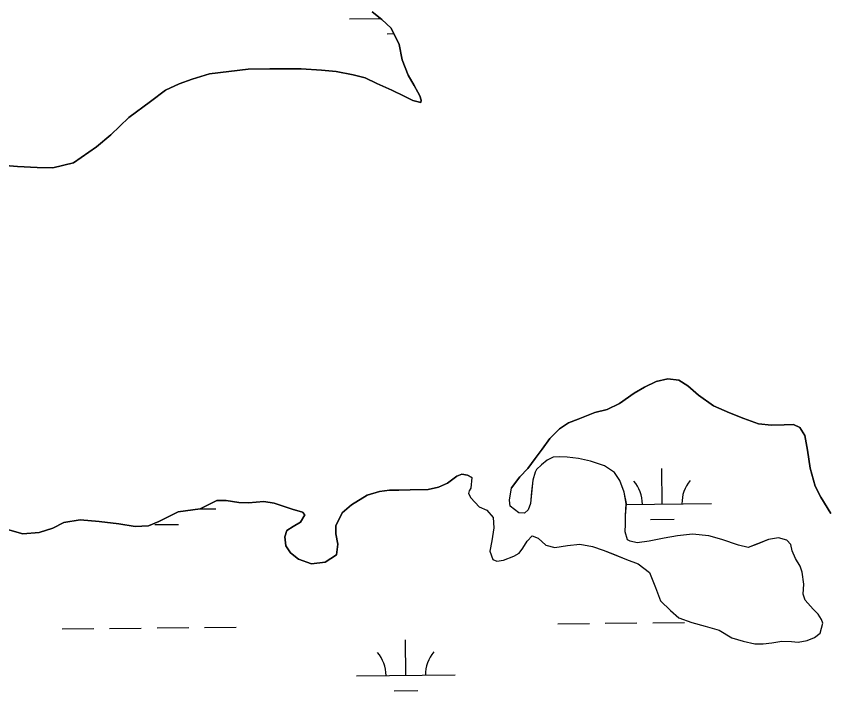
# Model space of a CAD drawing. Extents: x 3734862 to 3772949, y 391520 to 417239.
# Drawn here: x 3763917 to 3764738, y 410077 to 410760 of the extents above; entities that cross this region are included whole.
import ezdxf

# ---------------------------------------------------------------- set-up
doc = ezdxf.new("R2010")
doc.units = 0
doc.layers.add('V-TOPO-SHOR', color=7, linetype='Continuous')
doc.layers.add('V-WETL-SWMP', color=7, linetype='Continuous')

msp = doc.modelspace()

# ---------------------------------------------------------------- linework, layer by layer
at = {"layer": 'V-TOPO-SHOR'}
for p, q in [((3764287.21, 410756.87), (3764277.29, 410764.47)), ((3764296.73, 410748.08), (3764287.21, 410756.87)), ((3764304.63, 410731.33), (3764296.73, 410748.08)), ((3764307.75, 410715.8), (3764304.63, 410731.33)), ((3764313.67, 410700.25), (3764307.75, 410715.8)), ((3764095.16, 410696.31), (3764112.69, 410701.81)), ((3764112.69, 410701.81), (3764151.71, 410706.44)), ((3764151.71, 410706.44), (3764173.6, 410706.75)), ((3764173.6, 410706.75), (3764191.51, 410706.69)), ((3764191.51, 410706.69), (3764205.44, 410706.63)), ((3764205.44, 410706.63), (3764226.13, 410705.36)), ((3764226.13, 410705.36), (3764240.85, 410704.11)), ((3764240.85, 410704.11), (3764257.95, 410700.86)), ((3764257.95, 410700.86), (3764270.27, 410697.63)), ((3764319.99, 410689.88), (3764313.67, 410700.25)), ((3764082.01, 410691.58), (3764095.16, 410696.31)), ((3764270.27, 410697.63), (3764282.19, 410692.02)), ((3764282.19, 410692.02), (3764297.29, 410685.19)), ((3764052.89, 410673.78), (3764068.05, 410685.27)), ((3764068.05, 410685.27), (3764082.01, 410691.58)), ((3764297.29, 410685.19), (3764309.6, 410679.18)), ((3764323.55, 410683.1), (3764319.99, 410689.88)), ((3764309.6, 410679.18), (3764318.34, 410674.77)), ((3764325.53, 410679.51), (3764323.55, 410683.1)), ((3764327.1, 410675.13), (3764325.53, 410679.51)), ((3764030.94, 410657.55), (3764052.89, 410673.78)), ((3764318.34, 410674.77), (3764326.69, 410672.74)), ((3764326.69, 410672.74), (3764327.1, 410675.13)), ((3764012.56, 410640.11), (3764030.94, 410657.55)), ((3763998.19, 410627.82), (3764012.56, 410640.11)), ((3763975.05, 410611.6), (3763998.19, 410627.82)), ((3763953.93, 410606.5), (3763975.05, 410611.6)), ((3763897.83, 410609.5), (3763918.12, 410607.83)), ((3763918.12, 410607.83), (3763938.02, 410606.96)), ((3763938.02, 410606.96), (3763953.93, 410606.5)), ((3764565.02, 410390.32), (3764553.2, 410384.48)), ((3764576.82, 410393.03), (3764565.02, 410390.32)), ((3764587.82, 410391.42), (3764576.82, 410393.03)), ((3764596.84, 410385.88), (3764587.82, 410391.42)), ((3764553.2, 410384.48), (3764542.57, 410378.23)), ((3764607.81, 410376.41), (3764596.84, 410385.88)), ((3764542.57, 410378.23), (3764527.59, 410368.06)), ((3764623.1, 410365.74), (3764607.81, 410376.41)), ((3764527.59, 410368.06), (3764515.38, 410361.82)), ((3764639.19, 410358.6), (3764623.1, 410365.74)), ((3764502.79, 410358.72), (3764485.87, 410352.1)), ((3764515.38, 410361.82), (3764502.79, 410358.72)), ((3764653.71, 410352.65), (3764639.19, 410358.6)), ((3764476.02, 410348.21), (3764466.96, 410342.35)), ((3764485.87, 410352.1), (3764476.02, 410348.21)), ((3764668.62, 410347.48), (3764653.71, 410352.65)), ((3764681.59, 410345.86), (3764668.62, 410347.48)), ((3764466.96, 410342.35), (3764457.1, 410332.56)), ((3764694.56, 410346.2), (3764681.59, 410345.86)), ((3764704, 410346.56), (3764694.56, 410346.2)), ((3764710.27, 410343.79), (3764704, 410346.56)), ((3764715.35, 410335.51), (3764710.27, 410343.79)), ((3764457.1, 410332.56), (3764449.59, 410321.58)), ((3764718.05, 410320.57), (3764715.35, 410335.51)), ((3764449.59, 410321.58), (3764442.48, 410312.18)), ((3764720.73, 410302.47), (3764718.05, 410320.57)), ((3764442.48, 410312.18), (3764434.97, 410301.99)), ((3764434.97, 410301.99), (3764426.68, 410293.76)), ((3764725.77, 410284.37), (3764720.73, 410302.47)), ((3764363.01, 410294.4), (3764353.55, 410287.36)), ((3764368.12, 410296.34), (3764363.01, 410294.4)), ((3764374.02, 410295.53), (3764368.12, 410296.34)), ((3764378.33, 410293.16), (3764374.02, 410295.53)), ((3764426.68, 410293.76), (3764418.39, 410282.39)), ((3764344.49, 410283.07), (3764333.87, 410280.75)), ((3764353.55, 410287.36), (3764344.49, 410283.07)), ((3764731.62, 410272.95), (3764725.77, 410284.37)), ((3764272.14, 410275.09), (3764256.38, 410265.32)), ((3764284.73, 410278.97), (3764272.14, 410275.09)), ((3764294.95, 410280.11), (3764284.73, 410278.97)), ((3764304.39, 410280.08), (3764294.95, 410280.11)), ((3764315.79, 410280.43), (3764304.39, 410280.08)), ((3764333.87, 410280.75), (3764315.79, 410280.43)), ((3764120, 410269.77), (3764103.06, 410261.18)), ((3764129.43, 410269.73), (3764120, 410269.77)), ((3764142.4, 410267.72), (3764129.43, 410269.73)), ((3764152.22, 410267.29), (3764142.4, 410267.72)), ((3764167.56, 410268.8), (3764152.22, 410267.29)), ((3764178.16, 410267.19), (3764167.56, 410268.8)), ((3764187.19, 410264.01), (3764178.16, 410267.19)), ((3764256.38, 410265.32), (3764246.91, 410257.1)), ((3764741.78, 410256.4), (3764731.62, 410272.95)), ((3764081.04, 410258.13), (3764072.77, 410254.23)), ((3764103.06, 410261.18), (3764081.04, 410258.13)), ((3764196.22, 410260.83), (3764187.19, 410264.01)), ((3764206.82, 410258.04), (3764196.22, 410260.83)), ((3764209.17, 410255.28), (3764206.82, 410258.04)), ((3764246.91, 410257.1), (3764240.57, 410244.16)), ((3763981.56, 410250.25), (3763965.04, 410247.56)), ((3764000.82, 410248.6), (3763981.56, 410250.25)), ((3764020.85, 410246.17), (3764000.82, 410248.6)), ((3764072.77, 410254.23), (3764061.35, 410248.37)), ((3764204.82, 410247.83), (3764209.17, 410255.28)), ((3763923.73, 410235.92), (3763905.67, 410241.1)), ((3763954.02, 410241.71), (3763940.25, 410237.43)), ((3763965.04, 410247.56), (3763954.02, 410241.71)), ((3764037.35, 410243.36), (3764020.85, 410246.17)), ((3764050.72, 410244.09), (3764037.35, 410243.36)), ((3764061.35, 410248.37), (3764050.72, 410244.09)), ((3764191.03, 410239.23), (3764197.33, 410243.53)), ((3764197.33, 410243.53), (3764204.82, 410247.83)), ((3764240.57, 410244.16), (3764240.54, 410235.9)), ((3763940.25, 410237.43), (3763923.73, 410235.92)), ((3764189.04, 410232.95), (3764191.03, 410239.23)), ((3764189.79, 410223.91), (3764189.04, 410232.95)), ((3764240.54, 410235.9), (3764242.47, 410225.67)), ((3764242.47, 410225.67), (3764241.25, 410214.67)), ((3764194.48, 410216.82), (3764189.79, 410223.91)), ((3764202.71, 410210.49), (3764194.48, 410216.82)), ((3764216.06, 410205.73), (3764202.71, 410210.49)), ((3764241.25, 410214.67), (3764229.82, 410207.25)), ((3764229.82, 410207.25), (3764216.06, 410205.73))]:
    msp.add_line(p, q, dxfattribs=at)
for points in [[(3764282.19, 410692.02), (3764297.29, 410685.19), (3764309.6, 410679.18), (3764318.34, 410674.77), (3764326.69, 410672.74), (3764327.1, 410675.13), (3764325.52, 410679.51), (3764323.55, 410683.1), (3764319.99, 410689.88), (3764313.67, 410700.25), (3764307.75, 410715.8), (3764304.63, 410731.33), (3764296.73, 410748.08), (3764287.21, 410756.87), (3764277.29, 410764.47)], [(3763897.83, 410609.5), (3763918.12, 410607.83), (3763938.02, 410606.96), (3763953.93, 410606.5), (3763975.05, 410611.6), (3763998.19, 410627.83), (3764012.56, 410640.11), (3764030.94, 410657.55), (3764052.89, 410673.78), (3764068.06, 410685.27), (3764082.01, 410691.58), (3764095.16, 410696.31), (3764112.69, 410701.81), (3764151.71, 410706.44), (3764173.6, 410706.75), (3764191.51, 410706.69), (3764205.44, 410706.63), (3764226.13, 410705.36), (3764240.85, 410704.11), (3764257.95, 410700.86), (3764270.27, 410697.63), (3764282.19, 410692.02)], [(3764442.48, 410312.18), (3764449.59, 410321.58), (3764457.1, 410332.56), (3764466.96, 410342.35), (3764476.02, 410348.21), (3764485.87, 410352.1), (3764502.79, 410358.72), (3764515.38, 410361.82), (3764527.59, 410368.06), (3764542.57, 410378.23), (3764553.2, 410384.48), (3764565.02, 410390.32), (3764576.82, 410393.03), (3764587.82, 410391.42), (3764596.84, 410385.88), (3764607.81, 410376.41), (3764623.1, 410365.74), (3764639.19, 410358.6), (3764653.71, 410352.65), (3764668.62, 410347.48), (3764681.59, 410345.86), (3764694.56, 410346.2), (3764704, 410346.56), (3764710.27, 410343.79), (3764715.35, 410335.51), (3764718.05, 410320.57), (3764720.73, 410302.47), (3764725.77, 410284.37), (3764731.62, 410272.95), (3764741.78, 410256.4)], [(3764374.73, 410276.66), (3764377.08, 410272.33), (3764385.69, 410263.26), (3764393.54, 410260.08), (3764399.8, 410252.59), (3764400.54, 410241.98), (3764398.53, 410229.01), (3764396.52, 410218.41), (3764399.64, 410210.14), (3764403.56, 410208.16), (3764410.25, 410209.32), (3764420.87, 410213.21), (3764426, 410216.33), (3764429.95, 410221.43), (3764434.3, 410228.48), (3764439.43, 410233.97), (3764445.31, 410231.59), (3764453.15, 410224.48), (3764462.18, 410222.09), (3764475.16, 410224.01), (3764487.74, 410225.53), (3764500.31, 410223.12), (3764511.3, 410219.54), (3764521.12, 410215.58), (3764534.85, 410210.02), (3764546.63, 410205.65), (3764557.99, 410196.96), (3764564.22, 410181.61), (3764569.28, 410168.23), (3764579.47, 410158.36), (3764587.69, 410150.86), (3764601.04, 410146.09), (3764614.39, 410142.51), (3764628.52, 410138.52), (3764641.47, 410130.61), (3764652.85, 410127.42), (3764664.64, 410124.63), (3764673.28, 410124.59), (3764681.93, 410125.74), (3764692.16, 410127.27), (3764701.98, 410126.84), (3764708.67, 410126.42), (3764717.71, 410127.96), (3764725.19, 410131.08), (3764731.1, 410135.38), (3764733.5, 410145.59), (3764732.34, 410149.13), (3764728.82, 410154.65), (3764723.73, 410159.78), (3764715.9, 410168.85), (3764713.56, 410174.75), (3764714.39, 410184.97), (3764712.86, 410197.16), (3764710.53, 410203.07), (3764705.84, 410210.95), (3764702.73, 410218.82), (3764701.18, 410225.11), (3764697.26, 410229.45), (3764688.62, 410231.84), (3764678.79, 410230.31), (3764666.98, 410225.64), (3764657.93, 410222.13), (3764648.11, 410224.53), (3764631.23, 410230.1), (3764618.27, 410234.07), (3764601.77, 410235.71), (3764586.43, 410233.8), (3764573.06, 410231.5), (3764557.72, 410228.41), (3764545.53, 410226.88), (3764538.46, 410228.48), (3764535.71, 410230.06), (3764533.39, 410237.93), (3764533.81, 410245.79), (3764533.84, 410254.05), (3764534.68, 410266.62), (3764532.36, 410278.03), (3764528.08, 410289.84), (3764522.61, 410298.11), (3764512.41, 410304.84), (3764498.28, 410309.61), (3764486.11, 410312.4), (3764474.71, 410313.63), (3764466.85, 410314.05), (3764460.56, 410313.68), (3764454.65, 410310.56), (3764448.74, 410305.86), (3764443.61, 410301.17), (3764442.42, 410298.42), (3764440.04, 410290.17), (3764438.81, 410278.39), (3764437.58, 410266.6), (3764435.2, 410260.32), (3764431.65, 410256.79), (3764425.76, 410257.21), (3764417.14, 410263.93), (3764416.37, 410270.22), (3764418.39, 410282.39)], [(3764418.39, 410282.39), (3764426.68, 410293.76), (3764434.97, 410301.99), (3764442.48, 410312.18)], [(3763905.67, 410241.1), (3763923.73, 410235.92), (3763940.24, 410237.43), (3763954.02, 410241.71), (3763965.04, 410247.56), (3763981.56, 410250.25), (3764000.82, 410248.6), (3764020.85, 410246.17), (3764037.35, 410243.36), (3764050.72, 410244.09), (3764061.35, 410248.37), (3764072.77, 410254.23), (3764081.04, 410258.13), (3764103.06, 410261.18), (3764120, 410269.77), (3764129.43, 410269.73), (3764142.4, 410267.72), (3764152.22, 410267.29), (3764167.56, 410268.8), (3764178.16, 410267.19), (3764187.19, 410264.01), (3764196.22, 410260.83), (3764206.82, 410258.04), (3764209.17, 410255.28), (3764204.82, 410247.83), (3764197.33, 410243.53), (3764191.03, 410239.23), (3764189.04, 410232.95), (3764189.79, 410223.91), (3764194.48, 410216.82), (3764202.71, 410210.49), (3764216.06, 410205.73), (3764229.82, 410207.25), (3764241.25, 410214.67), (3764242.47, 410225.67), (3764240.54, 410235.9), (3764240.57, 410244.16), (3764246.91, 410257.1), (3764256.38, 410265.32), (3764272.14, 410275.09), (3764284.73, 410278.97), (3764294.95, 410280.11), (3764304.39, 410280.08), (3764315.79, 410280.43), (3764333.87, 410280.75), (3764344.49, 410283.07), (3764353.55, 410287.36), (3764363.01, 410294.4), (3764368.12, 410296.34), (3764374.02, 410295.53), (3764378.33, 410293.16)], [(3764378.33, 410293.16), (3764377.11, 410282.16), (3764375.53, 410279.41), (3764374.73, 410276.66)]]:
    msp.add_lwpolyline(points, dxfattribs=at)
at = {"layer": 'V-WETL-SWMP'}
for p, q in [((3764254.34, 410757.4), (3764286.08, 410757.74)), ((3764292.5, 410742.37), (3764299.39, 410742.45)), ((3764570.99, 410266.18), (3764570.6, 410302.18)), ((3764534.62, 410265.8), (3764620.98, 410266.71)), ((3764103.17, 410261.24), (3764119.1, 410261.41)), ((3764559.15, 410250.62), (3764583.15, 410250.88)), ((3764057.27, 410245.32), (3764081.27, 410245.58)), ((3764465.42, 410144.99), (3764497.41, 410145.33)), ((3764513.41, 410145.5), (3764545.41, 410145.83)), ((3764561.41, 410146), (3764593.41, 410146.34)), ((3763963.54, 410139.69), (3763995.53, 410140.03)), ((3764011.53, 410140.19), (3764043.53, 410140.53)), ((3764059.53, 410140.7), (3764091.53, 410141.04)), ((3764107.53, 410141.21), (3764139.53, 410141.55)), ((3764311.37, 410092.62), (3764310.99, 410128.61)), ((3764261.37, 410092.09), (3764361.37, 410093.14)), ((3764299.53, 410077.06), (3764323.53, 410077.31))]:
    msp.add_line(p, q, dxfattribs=at)
for points in [[(3764277.29, 410764.47), (3764287.21, 410756.87), (3764296.73, 410748.08), (3764304.63, 410731.33), (3764307.75, 410715.8), (3764313.66, 410700.25), (3764319.99, 410689.88), (3764325.52, 410679.51), (3764327.1, 410675.13), (3764326.69, 410672.74), (3764318.34, 410674.77), (3764309.6, 410679.18), (3764297.29, 410685.19), (3764282.19, 410692.02), (3764270.27, 410697.63), (3764257.95, 410700.86), (3764240.85, 410704.11), (3764226.13, 410705.36), (3764205.44, 410706.63), (3764173.6, 410706.76), (3764151.71, 410706.44), (3764112.69, 410701.81), (3764095.16, 410696.31), (3764082.01, 410691.58), (3764068.06, 410685.27), (3764052.89, 410673.78), (3764030.94, 410657.55), (3764012.56, 410640.11), (3763998.19, 410627.83), (3763975.05, 410611.6), (3763953.93, 410606.5), (3763938.02, 410606.96), (3763918.12, 410607.83), (3763897.83, 410609.5)], [(3764664.63, 410124.63), (3764673.28, 410124.59), (3764681.93, 410125.74), (3764692.16, 410127.27), (3764701.98, 410126.84), (3764708.66, 410126.42), (3764717.71, 410127.96), (3764725.19, 410131.08), (3764731.1, 410135.38), (3764733.5, 410145.59), (3764732.33, 410149.13), (3764728.82, 410154.65), (3764723.73, 410159.78), (3764715.9, 410168.85), (3764713.56, 410174.75), (3764714.39, 410184.97), (3764712.86, 410197.16), (3764710.53, 410203.07), (3764705.84, 410210.95), (3764702.73, 410218.82), (3764701.18, 410225.11), (3764697.26, 410229.45), (3764688.62, 410231.84), (3764678.79, 410230.31), (3764657.93, 410222.13), (3764648.11, 410224.53), (3764631.23, 410230.1), (3764618.27, 410234.08), (3764601.77, 410235.71), (3764586.43, 410233.8), (3764573.06, 410231.49), (3764557.72, 410228.41), (3764545.53, 410226.88), (3764538.46, 410228.48), (3764535.71, 410230.06), (3764533.39, 410237.93), (3764533.81, 410245.79), (3764533.84, 410254.05), (3764534.67, 410266.62), (3764532.36, 410278.03), (3764528.08, 410289.84), (3764522.61, 410298.11), (3764512.41, 410304.84), (3764498.28, 410309.61), (3764486.11, 410312.4), (3764474.71, 410313.63), (3764466.85, 410314.05), (3764460.56, 410313.68), (3764454.65, 410310.56), (3764448.74, 410305.86), (3764443.61, 410301.17), (3764442.42, 410298.42), (3764440.03, 410290.17), (3764437.59, 410266.6), (3764435.2, 410260.32), (3764431.65, 410256.79), (3764425.76, 410257.21), (3764417.14, 410263.92), (3764416.37, 410270.22), (3764418.39, 410282.4), (3764426.68, 410293.76), (3764434.97, 410301.98), (3764442.48, 410312.18), (3764449.59, 410321.58), (3764457.1, 410332.56), (3764466.96, 410342.35), (3764476.02, 410348.21), (3764502.79, 410358.72), (3764515.38, 410361.82), (3764527.59, 410368.06), (3764542.57, 410378.23), (3764553.2, 410384.47), (3764565.02, 410390.33), (3764576.82, 410393.03), (3764587.82, 410391.42), (3764596.84, 410385.88), (3764607.81, 410376.41), (3764623.1, 410365.73), (3764639.19, 410358.6), (3764653.71, 410352.65), (3764668.62, 410347.48), (3764681.59, 410345.86), (3764704, 410346.56), (3764710.27, 410343.79), (3764715.35, 410335.51), (3764718.05, 410320.57), (3764720.73, 410302.47), (3764725.77, 410284.37), (3764731.62, 410272.95), (3764741.78, 410256.4)], [(3763905.67, 410241.1), (3763923.73, 410235.92), (3763940.24, 410237.43), (3763954.02, 410241.71), (3763965.04, 410247.56), (3763981.56, 410250.25), (3764000.82, 410248.6), (3764020.85, 410246.17), (3764037.35, 410243.35), (3764050.72, 410244.09), (3764061.35, 410248.37), (3764072.77, 410254.23), (3764081.04, 410258.12), (3764103.06, 410261.19), (3764120, 410269.77), (3764129.43, 410269.73), (3764142.4, 410267.72), (3764152.22, 410267.29), (3764167.56, 410268.8), (3764178.16, 410267.19), (3764196.22, 410260.83), (3764206.82, 410258.04), (3764209.17, 410255.28), (3764204.82, 410247.83), (3764197.33, 410243.53), (3764191.03, 410239.23), (3764189.04, 410232.95), (3764189.79, 410223.91), (3764194.48, 410216.82), (3764202.71, 410210.49), (3764216.06, 410205.73), (3764229.82, 410207.25), (3764241.25, 410214.67), (3764242.47, 410225.67), (3764240.54, 410235.9), (3764240.57, 410244.16), (3764246.91, 410257.1), (3764256.38, 410265.32), (3764272.14, 410275.09), (3764284.73, 410278.97), (3764294.95, 410280.11), (3764304.39, 410280.08), (3764315.79, 410280.43), (3764333.87, 410280.75), (3764344.49, 410283.07), (3764353.55, 410287.36), (3764363.01, 410294.4), (3764368.12, 410296.34), (3764374.02, 410295.53), (3764378.33, 410293.16), (3764377.11, 410282.16), (3764375.53, 410279.41), (3764374.73, 410276.66), (3764377.08, 410272.33), (3764385.69, 410263.26), (3764393.54, 410260.08), (3764399.8, 410252.59), (3764400.54, 410241.98), (3764398.53, 410229.01), (3764396.52, 410218.41), (3764399.64, 410210.14), (3764403.56, 410208.16), (3764410.25, 410209.32), (3764420.87, 410213.21), (3764426, 410216.33), (3764429.95, 410221.42), (3764434.3, 410228.48), (3764439.43, 410233.97), (3764445.31, 410231.59), (3764453.15, 410224.48), (3764462.18, 410222.09), (3764475.16, 410224.01), (3764487.74, 410225.53), (3764500.31, 410223.12), (3764511.3, 410219.54), (3764534.85, 410210.02), (3764546.63, 410205.65), (3764557.99, 410196.96), (3764564.22, 410181.61), (3764569.28, 410168.23), (3764579.47, 410158.36), (3764587.69, 410150.86), (3764601.04, 410146.09), (3764614.39, 410142.51), (3764628.52, 410138.52), (3764641.46, 410130.61), (3764652.85, 410127.42), (3764664.63, 410124.63)]]:
    msp.add_lwpolyline(points, dxfattribs=at)
for centre, start, end in [((3764249.1, 410757.82), 359.83336, 2.05402), ((3764626.22, 410267.24), 139.83336, 181.37702), ((3764515.74, 410266.07), 359.83336, 41.37702), ((3764256.12, 410092.51), 359.83336, 41.37702), ((3764366.6, 410093.67), 139.83336, 181.37702)]:
    msp.add_arc(centre, 35.25, start, end, dxfattribs=at)

doc.saveas('drawing.dxf')
